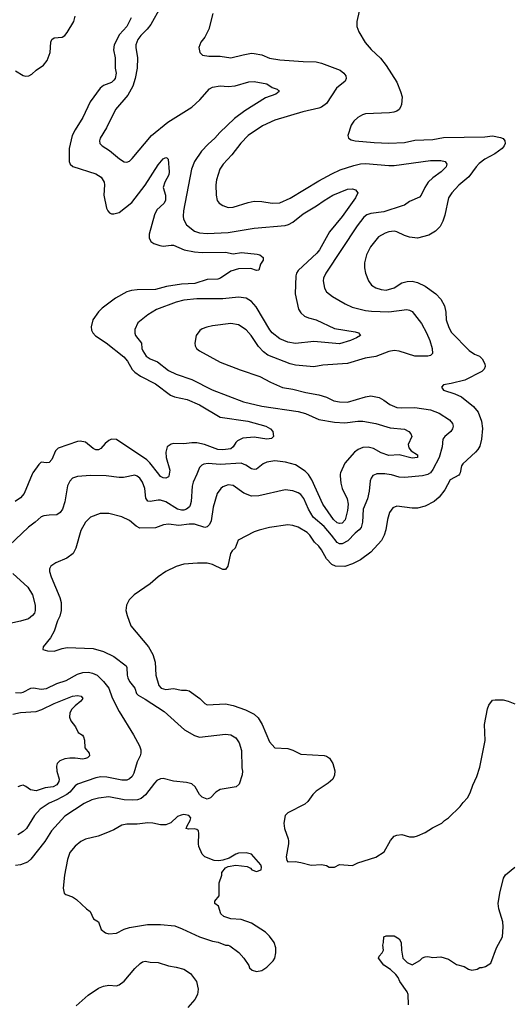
# Model space of a CAD drawing. Header units: inches. Extents: x 1678809 to 1859548, y 384609 to 522868.
# Tile 272 of 386: x 1781583 to 1785366, y 505914 to 513503. Entities that reach past the tile are written whole.
import ezdxf

# ---------------------------------------------------------------- set-up
doc = ezdxf.new("R2010")
doc.units = ezdxf.units.IN
doc.header["$MEASUREMENT"] = 0
doc.layers.add('B7580', color=7, linetype='Continuous')
doc.layers.add('B7581', color=7, linetype='Continuous')

msp = doc.modelspace()

# ---------------------------------------------------------------- linework, layer by layer
at = {"layer": 'B7580', "color": 5}
for points, elevation in [([(1782947.9, 510000), (1782921.9, 509938.1), (1782913.4, 509906.6), (1782906.5, 509790), (1782898.3, 509761.7), (1782891.4, 509748.6), (1782870.3, 509730), (1782850, 509723.4), (1782830, 509722.4), (1782799.7, 509730), (1782710, 509786.2), (1782670, 509800.8), (1782650, 509800.8), (1782590, 509788.6), (1782570, 509791.6), (1782555.7, 509815.7), (1782547.8, 509890), (1782530, 509938.4), (1782509.5, 509970), (1782490, 509984.2), (1782470, 509991.3), (1782384.2, 509975.8), (1782350, 509974), (1782250, 509986.2), (1782130, 509990.9), (1782030, 509981.5), (1781990, 509969.6), (1781970, 509947), (1781951.6, 509910), (1781932.5, 509787.5), (1781912.4, 509730), (1781895.1, 509704.9), (1781870, 509686.6), (1781810, 509684.5), (1781770, 509679.5), (1781750, 509672), (1781703, 509630), (1781650, 509592.6), (1781501.3, 509450)], 540), ([(1781679.5, 510000), (1781618.5, 509850), (1781590, 509818.8), (1781548.7, 509790)], 520), ([(1784332.7, 510000), (1784306, 509990), (1784292.2, 509970), (1784285.7, 509950), (1784277.8, 509870), (1784263.9, 509810), (1784231.1, 509730), (1784225.7, 509630), (1784216.3, 509590), (1784200.7, 509570), (1784170, 509546.3), (1784113, 509487), (1784070, 509464.3), (1784050, 509463.9), (1784030, 509473.5), (1783987.8, 509530), (1783930, 509596.1), (1783845.4, 509670), (1783809.2, 509730), (1783773.7, 509813.7), (1783750, 509843.9), (1783730, 509857.4), (1783690, 509871.6), (1783630, 509878.9), (1783426.5, 509833.5), (1783370, 509831.4), (1783312.6, 509852.6), (1783230, 509913.1), (1783190, 509917.6), (1783150, 509903.5), (1783134, 509890), (1783106, 509850), (1783075.3, 509744.7), (1783058.4, 509641.6), (1783047.7, 509612.3), (1783030, 509594), (1783010, 509589.8), (1782930, 509614.5), (1782890, 509614), (1782810, 509603.4), (1782730, 509615.3), (1782691.2, 509608.8), (1782630, 509586.8), (1782510, 509584.7), (1782480.4, 509600.4), (1782430, 509642.4), (1782370, 509671.6), (1782270, 509697), (1782203.9, 509696.1), (1782130, 509667.6), (1782090, 509629.6), (1782054.1, 509565.9), (1782015.6, 509430), (1781996.1, 509390), (1781947.3, 509352.7), (1781862.2, 509317.8), (1781823.8, 509290), (1781814, 509270), (1781813.7, 509250), (1781824.9, 509210), (1781893.2, 509050), (1781902.2, 509010), (1781902.3, 508950), (1781893.5, 508906.5), (1781875.6, 508870), (1781850, 508789), (1781820.4, 508739.6), (1781764.7, 508670), (1781762, 508650), (1781798.8, 508638.8), (1781850, 508636.3), (1781910, 508657.1), (1781950, 508663.7), (1782150, 508655.2), (1782230, 508634), (1782310, 508594.4), (1782403.1, 508523.1), (1782410.2, 508510), (1782412.2, 508450), (1782417.2, 508430), (1782430, 508402.6), (1782470, 508350.3), (1782484.7, 508310), (1782495.5, 508295.5), (1782550, 508266), (1782696.3, 508170), (1782853.7, 508030), (1782930, 507986.2), (1782970, 507973.2), (1783170, 507994.9), (1783210, 507990.3), (1783250, 507968.5), (1783275.6, 507930), (1783292.8, 507870), (1783297.1, 507737.1), (1783302, 507710), (1783297.5, 507682.5), (1783274.8, 507610), (1783251.3, 507590), (1783130, 507569.4), (1783096, 507550), (1783055.2, 507504.8), (1783030, 507495.1), (1782989.6, 507510), (1782970, 507532.3), (1782936.9, 507590), (1782910, 507612.8), (1782870, 507623.9), (1782770, 507634.3), (1782690, 507653.1), (1782668.5, 507651.5), (1782641.8, 507638.2), (1782621.7, 507618.3), (1782552.1, 507527.9), (1782518.6, 507501.4), (1782490.7, 507490), (1782450, 507486.5), (1782390, 507489.1), (1782270, 507513), (1782190, 507502.9), (1782139.3, 507490), (1782079.3, 507460.7), (1781930, 507364.7), (1781829.1, 507250), (1781776.5, 507170), (1781670, 507032), (1781644, 507010), (1781590, 506988), (1781550, 506984.7)], 560), ([(1784974.8, 510000), (1784970, 509991.6), (1784903.1, 509956.9), (1784860.6, 509879.4), (1784816.6, 509823.4), (1784778.7, 509790), (1784710, 509753.6), (1784650, 509738), (1784610, 509737.3), (1784490, 509754), (1784459.5, 509740.5), (1784435.3, 509704.7), (1784420.2, 509650), (1784406.2, 509570), (1784393.4, 509530), (1784373.6, 509490), (1784290, 509399.1), (1784210, 509341.1), (1784150, 509308), (1784090, 509289.7), (1784018, 509290), (1783990, 509304.2), (1783950, 509347.6), (1783910, 509416.9), (1783890, 509444), (1783856.9, 509476.9), (1783821, 509530), (1783798.7, 509550), (1783730, 509592.4), (1783690, 509604.7), (1783650, 509609.6), (1783510.4, 509589.6), (1783430, 509569.5), (1783390, 509554.5), (1783267.6, 509492.4), (1783244.9, 509430), (1783222, 509410), (1783208.4, 509390), (1783188.4, 509291.6), (1783170, 509266), (1783150, 509264.5), (1783070, 509303.6), (1783030, 509313.3), (1782953.4, 509313.4), (1782850, 509306), (1782790, 509287.6), (1782711, 509250), (1782651, 509210), (1782590, 509156), (1782464.7, 509070), (1782427.5, 509032.5), (1782406, 508990), (1782402.8, 508950), (1782410.8, 508910), (1782440.7, 508830), (1782576.5, 508670), (1782609, 508610), (1782626.5, 508550), (1782633.8, 508450), (1782657.3, 508370), (1782675.3, 508350), (1782710, 508341), (1782770, 508347.7), (1782830, 508334.4), (1782870, 508336.1), (1782890, 508330.9), (1782972.4, 508270), (1783010, 508231.5), (1783030, 508222.8), (1783170, 508229.2), (1783230, 508218.2), (1783324.2, 508184.2), (1783390.2, 508150.2), (1783421.7, 508121.7), (1783451.7, 508071.7), (1783510, 507938), (1783550, 507890.4), (1783650, 507885.7), (1783690, 507873.4), (1783750, 507842.6), (1783930, 507832.6), (1783950, 507827.4), (1783972.3, 507812.3), (1783997.4, 507770), (1784013.1, 507713.1), (1784010, 507679), (1783996.5, 507650), (1783962.6, 507617.4), (1783870, 507555.8), (1783843.7, 507530), (1783804, 507476), (1783783, 507457), (1783650.2, 507389.8), (1783630, 507369), (1783618.7, 507310), (1783624.9, 507270), (1783653, 507190), (1783654.6, 507174.6), (1783656.4, 507150), (1783637.3, 507050), (1783642.8, 507022.8), (1783650, 507012), (1783706.3, 507013.7), (1783750, 507007.7), (1783830, 506986), (1783910.6, 506990.6), (1783950, 506984.7), (1783970, 506971.3), (1784010, 506971.3), (1784050, 506990.8), (1784150, 506984.7), (1784190, 507004.7), (1784330, 507047.3), (1784393.2, 507090), (1784443.3, 507176.7), (1784470, 507210.7), (1784490, 507218.8), (1784530, 507222.8), (1784590, 507204.7), (1784625.4, 507205.4), (1784650, 507211.3), (1784710, 507238), (1784765.6, 507274.4), (1784838, 507310), (1784858, 507330), (1784889.1, 507350.9), (1784980.2, 507439.8), (1785002, 507470), (1785035.5, 507504.5), (1785056.5, 507543.5), (1785077.5, 507602.5), (1785109.3, 507670), (1785130, 507742), (1785172.5, 507947.5), (1785168, 508070), (1785189.6, 508190.4), (1785201.5, 508218.5), (1785230, 508258), (1785250, 508261), (1785310, 508261), (1785348.9, 508251.1), (1785402, 508230)], 580), ([(1782735.9, 510000), (1782733.9, 509986.1), (1782730, 509979.3), (1782710, 509969.5), (1782690, 509971.5), (1782670, 509982), (1782656, 510000)], 520), ([(1784055.5, 510000), (1784053.4, 509986.6), (1784059.3, 509930), (1784070.2, 509890), (1784109.3, 509810), (1784115.1, 509770), (1784110, 509719.3), (1784092.5, 509647.5), (1784070, 509621.7), (1784050, 509619.3), (1784030, 509625.7), (1784001.7, 509650), (1783921.6, 509770), (1783835.3, 509955.3), (1783810, 509997.6), (1783807.5, 510000)], 540), ([(1784733.4, 510000), (1784730, 509997.6), (1784690, 509986.8), (1784550, 509974.7), (1784510, 509977.6), (1784450, 509994.2), (1784413, 510000)], 560), ([(1781530, 509235.3), (1781644.7, 509130), (1781680.7, 509070), (1781702.4, 508990), (1781702.2, 508950), (1781696.2, 508930), (1781681.8, 508910), (1781650, 508886.3), (1781590, 508866.9), (1781508.2, 508850)], 540), ([(1781550, 508316.5), (1781590, 508315.6), (1781610, 508320.6), (1781667.8, 508350), (1781690, 508354.4), (1781750, 508344.1), (1781790, 508348.6), (1781870, 508387.8), (1781940.5, 508410), (1782030, 508458.9), (1782070, 508471.8), (1782113, 508473), (1782145.4, 508465.5), (1782180.4, 508450), (1782230, 508401.7), (1782271.2, 508350), (1782297.4, 508277.4), (1782351, 508171), (1782460.4, 507990), (1782505.8, 507905.9), (1782516.5, 507876.5), (1782518, 507850), (1782513.1, 507830), (1782490, 507783.7), (1782464.1, 507695.9), (1782449.2, 507670), (1782430, 507651.6), (1782410, 507642.7), (1782370, 507641.1), (1782255.3, 507664.7), (1782210, 507667), (1782170, 507659.1), (1782030, 507610.7), (1782010, 507597.8), (1781970.1, 507550), (1781946.7, 507530), (1781870, 507489.2), (1781810, 507463.7), (1781740.9, 507419.1), (1781698.2, 507370), (1781634.7, 507270), (1781610, 507245.3), (1781570, 507219.8)], 540), ([(1781529.9, 508150.1), (1781590, 508162.5), (1781710, 508170.2), (1781754.8, 508185.2), (1781850, 508231.5), (1781990, 508289.1), (1782030, 508294.7), (1782056, 508290), (1782070.5, 508270), (1782055.5, 508250), (1782010, 508215.4), (1781984.9, 508190), (1781970, 508161.2), (1781966.4, 508126.4), (1781977.6, 508097.6), (1782012.5, 508052.5), (1782034.8, 508010), (1782068.1, 507988.1), (1782076.4, 507976.4), (1782082.4, 507950), (1782084.6, 507890), (1782117.6, 507850), (1782122.4, 507830), (1782105.5, 507814.5), (1782090, 507807.6), (1782070, 507804.5), (1782010, 507812.1), (1781970, 507810.9), (1781930, 507804.7), (1781893, 507790), (1781872, 507770), (1781866, 507750), (1781870.2, 507710), (1781887.1, 507650), (1781883.9, 507630), (1781870, 507606.8), (1781842, 507590), (1781778.6, 507581.4), (1781710, 507558.9), (1781666.3, 507566.3), (1781630, 507593.6), (1781610, 507602.9), (1781590, 507598), (1781570, 507589.7)], 520), ([(1784581.2, 505910), (1784579.3, 505990), (1784570, 506008.7), (1784513.2, 506090), (1784500.2, 506120.2), (1784483.7, 506143.7), (1784442.7, 506182.7), (1784390, 506215.3), (1784349.2, 506269.2), (1784354.6, 506285.4), (1784378, 506310), (1784388.7, 506330), (1784384, 506370), (1784389, 506390), (1784390, 506434), (1784410, 506442), (1784470, 506442), (1784510, 506418), (1784524.7, 506390), (1784526, 506330), (1784538, 506270), (1784570, 506236), (1784610, 506218), (1784669.3, 506250.7), (1784690, 506271), (1784710, 506281), (1784730, 506282.8), (1784770, 506274), (1784830, 506278.8), (1784890, 506261), (1784950, 506221), (1785010, 506206), (1785043.5, 506183.5), (1785070, 506176), (1785110, 506184.7), (1785130, 506198), (1785150, 506198), (1785174.6, 506205.4), (1785215.3, 506230), (1785260.9, 506350), (1785305.4, 506434.6), (1785311.5, 506510), (1785308, 506550), (1785278.5, 506650), (1785273.6, 506690), (1785284.5, 506770), (1785313.5, 506886.5), (1785329.4, 506910.6), (1785400.7, 506970)], 560), ([(1782018.5, 505901.5), (1782110, 505983.1), (1782190, 506037.1), (1782230, 506054.4), (1782270, 506060.5), (1782330, 506056), (1782350, 506062.8), (1782390, 506093.4), (1782471.1, 506188.9), (1782511.4, 506228.6), (1782530, 506240.5), (1782550, 506246), (1782590, 506238), (1782650, 506235.3), (1782730, 506210.4), (1782790, 506201.3), (1782850, 506184.4), (1782900.5, 506150), (1782946, 506090), (1782959.3, 506030), (1782954.9, 505990), (1782934.4, 505950), (1782878.7, 505890)], 560)]:
    msp.add_lwpolyline(points, dxfattribs=dict(at, elevation=elevation))
at = {"layer": 'B7580', "color": 5, "elevation": 580}
msp.add_lwpolyline([(1782850, 507376.8), (1782827.1, 507372.9), (1782799.7, 507360.3), (1782748.2, 507311.8), (1782710, 507296), (1782670, 507298.5), (1782610, 507310.9), (1782571.9, 507311.9), (1782490, 507303.1), (1782410, 507302.7), (1782370, 507293.7), (1782310, 507259.7), (1782247.7, 507232.3), (1782188.9, 507211.1), (1782090, 507185.6), (1782054.8, 507170), (1782010, 507133.6), (1781970, 507085.1), (1781952.3, 507030), (1781928.9, 506910), (1781918, 506810), (1781926, 506770), (1781939.8, 506759.8), (1781990, 506741), (1782020.7, 506720.7), (1782098, 506650), (1782126, 506630), (1782153.4, 506573.4), (1782191, 506550), (1782211, 506491), (1782244.5, 506464.5), (1782270, 506458), (1782330, 506462.8), (1782388, 506492), (1782430, 506506.7), (1782568.5, 506528.5), (1782670, 506528.8), (1782778.3, 506518.3), (1782836.7, 506496.7), (1782970, 506434.9), (1783070, 506401.6), (1783112.7, 506392.7), (1783170, 506370.7), (1783190, 506370.7), (1783204.5, 506364.5), (1783272.5, 506312.5), (1783311, 506270), (1783350, 506212), (1783356, 506196), (1783376, 506176), (1783410, 506167.3), (1783450, 506174), (1783490, 506200.7), (1783538, 506250), (1783549.4, 506270), (1783558.4, 506310), (1783558.4, 506350), (1783545.6, 506390), (1783510, 506438.4), (1783479.5, 506470), (1783370, 506539.5), (1783290, 506566.6), (1783210, 506573.2), (1783158, 506590), (1783135.3, 506610), (1783115.3, 506670), (1783088.7, 506690), (1783088.7, 506710), (1783122, 506750), (1783122, 506850), (1783142, 506910), (1783142, 506930), (1783170, 506964.7), (1783190, 506976), (1783250, 506986), (1783337.3, 506977.3), (1783363.6, 506963.6), (1783374, 506950), (1783410, 506938), (1783446, 506950), (1783448, 506970), (1783442, 506990), (1783370, 507071.2), (1783330, 507082), (1783270, 507078.4), (1783250, 507071.8), (1783199.5, 507040.5), (1783150, 507023.7), (1783119.9, 507020.1), (1783083.3, 507023.3), (1783010.9, 507050.9), (1782990, 507072.3), (1782965.7, 507130), (1782962, 507150), (1782965.3, 507230), (1782961.1, 507250), (1782950, 507261.1), (1782930, 507266.4), (1782884.2, 507264.2), (1782866.6, 507270), (1782873.3, 507290), (1782897.7, 507330), (1782901.7, 507350), (1782886.6, 507370)], close=True, dxfattribs=at)
at = {"layer": 'B7581', "color": 5}
for points, elevation in [([(1782670, 513599.6), (1782594.1, 513465.9), (1782565.2, 513430), (1782517.2, 513382.8), (1782492.9, 513350), (1782479.3, 513310), (1782478.5, 513290), (1782491.8, 513210), (1782487.7, 513130), (1782474.8, 513050), (1782456.8, 512990), (1782417.4, 512922.6), (1782321.3, 512810), (1782251.4, 512670), (1782204.9, 512590), (1782198, 512570), (1782200.3, 512550), (1782218.4, 512530), (1782275.7, 512495.7), (1782354, 512430), (1782390, 512407.2), (1782410, 512405.3), (1782430, 512412.4), (1782450, 512434), (1782598.3, 512610), (1782725.9, 512714.1), (1782910.5, 512829.5), (1782973.3, 512886.7), (1783046, 512970), (1783070, 512984.6), (1783130, 512992.6), (1783190.9, 512989.1), (1783245.5, 512994.5), (1783350, 513024.4), (1783390, 513026.5), (1783490, 513008.7), (1783530, 512980.4), (1783567.7, 512967.7), (1783578.5, 512958.5), (1783582.8, 512950), (1783557.3, 512930), (1783478.5, 512901.5), (1783319.2, 512800.8), (1783239.2, 512740.8), (1783125.8, 512634.2), (1783089, 512591), (1783035.4, 512544.6), (1782985, 512490), (1782930.8, 512409.2), (1782909.2, 512350), (1782845.5, 512030), (1782843.2, 511990), (1782847.1, 511967.1), (1782870, 511922), (1782930, 511873.8), (1782970, 511861), (1783030, 511855.5), (1783190, 511863.5), (1783390, 511896.9), (1783630, 511915.8), (1783655.6, 511924.4), (1783690, 511943.8), (1783770, 512006.4), (1783872.3, 512067.7), (1783930, 512111), (1783998, 512150), (1784110, 512196.9), (1784150, 512199.3), (1784172.4, 512192.4), (1784190.8, 512170), (1784173.4, 512130), (1784070, 511985.6), (1783972.6, 511867.4), (1783896.1, 511730), (1783875.1, 511704.9), (1783731.1, 511570), (1783718.4, 511550), (1783713.5, 511530), (1783706.7, 511390), (1783733, 511273), (1783750, 511244.4), (1783778.9, 511218.9), (1783810, 511205.5), (1783870, 511190.2), (1784010, 511122.2), (1784170, 511097.4), (1784196, 511090), (1784211, 511070), (1784181, 511050), (1784134, 511030), (1784050, 511005.3), (1783850, 511023.4), (1783710, 511008.2), (1783650, 511017), (1783590, 511043.2), (1783530, 511090.9), (1783512.6, 511112.6), (1783405.8, 511290), (1783371.3, 511331.3), (1783330, 511356.4), (1783270, 511363.5), (1783149.2, 511350.8), (1782950, 511352.8), (1782850, 511340.6), (1782790, 511326.2), (1782637.3, 511270), (1782570.3, 511229.7), (1782494.2, 511165.8), (1782470, 511115.3), (1782470, 511086.8), (1782476.5, 511070), (1782522.6, 511010), (1782525.5, 510970), (1782532.3, 510950), (1782558.9, 510910), (1782588.4, 510890), (1782645.4, 510865.4), (1782730, 510800.6), (1782790, 510770.2), (1782910, 510730.2), (1783066.4, 510650), (1783310, 510557.1), (1783450, 510524.6), (1783730, 510484.3), (1783787.5, 510467.5), (1783890, 510422.7), (1784010, 510400.9), (1784090, 510396.3), (1784190, 510407.9), (1784230, 510407.8), (1784330, 510391.9), (1784438.5, 510358.5), (1784550, 510348.1), (1784582.6, 510330), (1784600.3, 510310), (1784607, 510290), (1784578.5, 510230), (1784583.5, 510203.5), (1784600.6, 510180.6), (1784650.6, 510150), (1784650.8, 510130), (1784610, 510124.4), (1784510, 510149.2), (1784430, 510145.2), (1784370, 510164.1), (1784310, 510197.7), (1784270, 510207.5), (1784230, 510206.3), (1784193.7, 510190), (1784166, 510170), (1784090, 510086.3), (1784057.1, 510010), (1784055.5, 510000)], 540), ([(1781550, 513108), (1781610, 513072.9), (1781630, 513067.4), (1781653.2, 513070), (1781677.4, 513082.6), (1781710, 513114.4), (1781766.3, 513153.7), (1781795.6, 513190), (1781818.7, 513250), (1781824.2, 513330), (1781830, 513350.8), (1781850, 513364.9), (1781910, 513367.7), (1781930, 513380.7), (1781950, 513404), (1781999.5, 513490), (1782011.5, 513530)], 520), ([(1783073.4, 513550), (1783040.7, 513430), (1783010.8, 513370), (1782981, 513330), (1782964.7, 513290), (1782971.3, 513250), (1782992, 513230), (1783042, 513222), (1783130, 513221.3), (1783210, 513208.9), (1783306.8, 513233.2), (1783370, 513244.2), (1783390, 513243.6), (1783450, 513232.3), (1783510, 513208.1), (1783590, 513192.9), (1783770, 513180.2), (1783870, 513179.2), (1783909.3, 513169.3), (1784053.4, 513113.4), (1784082.4, 513090), (1784097.1, 513070), (1784101.6, 513050), (1784092.7, 513030), (1784025.5, 512974.5), (1783950, 512858.4), (1783911, 512829), (1783890, 512820.5), (1783765.8, 512794.2), (1783550, 512729.7), (1783455.8, 512684.2), (1783344.6, 512610), (1783287.2, 512552.8), (1783217.7, 512462.3), (1783153.1, 512390), (1783126.5, 512350), (1783099.6, 512270), (1783096.1, 512230), (1783098.7, 512150), (1783107, 512110), (1783120.5, 512090), (1783150, 512070.4), (1783190, 512055.8), (1783230, 512057.4), (1783344.4, 512095.6), (1783390, 512103.6), (1783450, 512103.2), (1783530, 512090.2), (1783588.7, 512091.3), (1783670, 512126.9), (1783890, 512262.2), (1783990, 512315.5), (1784054.5, 512345.5), (1784159.4, 512380.6), (1784210, 512391.8), (1784250, 512395), (1784430, 512379.8), (1784470, 512380.2), (1784750, 512418), (1784830, 512417.2), (1784862.8, 512410), (1784877.1, 512390), (1784870.4, 512370), (1784833.1, 512330), (1784770, 512284.8), (1784734, 512250), (1784706.2, 512210), (1784678.6, 512150), (1784664.9, 512135.1), (1784590, 512102.6), (1784550, 512074.5), (1784532.6, 512067.4), (1784390, 512023.2), (1784289.5, 512010.5), (1784260.9, 511999), (1784237.9, 511982.1), (1784186.3, 511913.7), (1783944, 511550), (1783926, 511510), (1783923.1, 511490), (1783934.3, 511434.3), (1783950, 511406), (1783996.3, 511370), (1784092, 511312), (1784147.1, 511287.1), (1784250, 511260.7), (1784296, 511256), (1784429, 511251), (1784568.3, 511268.3), (1784590, 511264.4), (1784610, 511253.4), (1784680.9, 511160.9), (1784721.2, 511090), (1784745.2, 511030), (1784762.8, 510970), (1784766.4, 510930), (1784750, 510915.1), (1784731.3, 510910), (1784630.1, 510909.9), (1784510, 510949), (1784470, 510953.3), (1784430, 510946.3), (1784330, 510908.2), (1784246.8, 510893.2), (1784110, 510854), (1783919.9, 510840.1), (1783850, 510828.2), (1783710, 510839.7), (1783670, 510849.7), (1783497, 510917), (1783463.3, 510943.3), (1783424.4, 510984.4), (1783369.2, 511069.2), (1783330, 511112.2), (1783270.6, 511150.6), (1783210, 511160.8), (1783070, 511142.6), (1783026.7, 511133.3), (1782990, 511119.5), (1782972.3, 511107.7), (1782944.9, 511070), (1782933.4, 511010), (1782937.3, 510990), (1782947.7, 510970), (1782970, 510950.6), (1783130, 510862.4), (1783283.7, 510803.7), (1783433.9, 510753.9), (1783517.3, 510710), (1783610, 510668.9), (1783690, 510654.6), (1783790, 510629.2), (1783890, 510612.3), (1783950, 510594.7), (1784006.6, 510566.6), (1784050, 510557.5), (1784110, 510555.8), (1784250, 510597.1), (1784290, 510604.1), (1784354.4, 510590), (1784390, 510570.2), (1784436.1, 510536.1), (1784490, 510514.2), (1784531, 510511), (1784630, 510514.4), (1784750, 510496.9), (1784818.7, 510470), (1784898.3, 510418.3), (1784919.6, 510390), (1784924.4, 510370), (1784921.5, 510350), (1784908.8, 510330), (1784860.4, 510290), (1784846.4, 510270), (1784841.3, 510210), (1784818.1, 510130), (1784770, 510036.8), (1784750, 510011.5), (1784733.4, 510000)], 560), ([(1784200.3, 513570), (1784182.4, 513490), (1784181.6, 513450), (1784197.1, 513410), (1784247, 513327), (1784293.5, 513273.5), (1784366.5, 513206.5), (1784408.9, 513150), (1784490, 513022.8), (1784520.4, 512950), (1784532.4, 512907.6), (1784526, 512850), (1784519.3, 512830), (1784508.7, 512811.3), (1784490, 512799.6), (1784468.8, 512791.2), (1784434, 512786), (1784250, 512776.8), (1784227.3, 512770), (1784190, 512749.6), (1784159.3, 512720.7), (1784139.5, 512690), (1784113.4, 512610), (1784118.8, 512590), (1784138.4, 512578.4), (1784170.3, 512570.3), (1784316, 512556), (1784428.7, 512551.3), (1784550, 512556.5), (1784630, 512574.4), (1784770, 512580.5), (1784850, 512596.4), (1785170, 512599.6), (1785230, 512607), (1785290, 512596), (1785310, 512586.4), (1785324.9, 512570), (1785327, 512550), (1785319.5, 512530), (1785303.1, 512510), (1785247.2, 512470), (1785170, 512428.4), (1785125.9, 512394.1), (1785103.2, 512370), (1785047.4, 512292.6), (1784970, 512228.2), (1784914.3, 512170), (1784890.3, 512130), (1784862.2, 511997.8), (1784846.3, 511950), (1784824.2, 511910), (1784790, 511874.3), (1784737.8, 511842.2), (1784650, 511818.8), (1784590, 511827), (1784550, 511840.3), (1784490, 511869), (1784470, 511873.2), (1784430, 511868.1), (1784401.9, 511858.1), (1784350, 511829.7), (1784287.3, 511752.7), (1784257.3, 511690), (1784240.9, 511630), (1784241.1, 511590), (1784248.8, 511550), (1784273.4, 511490), (1784296.7, 511456.7), (1784330, 511436.9), (1784370, 511422.8), (1784410, 511417.6), (1784470, 511436.9), (1784530, 511476.1), (1784570, 511485.8), (1784610, 511488.2), (1784650, 511477.6), (1784710, 511450.2), (1784792.2, 511390), (1784831.7, 511350), (1784858, 511298), (1784870.2, 511250), (1784872.4, 511190), (1784892.1, 511130), (1784911.7, 511091.7), (1785050, 510952.9), (1785090, 510925.3), (1785129.1, 510909.1), (1785150.4, 510890), (1785170.5, 510850), (1785172.7, 510830), (1785164.9, 510810), (1785147.1, 510792.9), (1785015.1, 510724.9), (1784910, 510698.3), (1784852, 510690), (1784836.3, 510670), (1784850, 510648.4), (1784939.1, 510619.1), (1784990, 510595.6), (1785082.1, 510522.1), (1785119.1, 510479.1), (1785143.6, 510410), (1785152.9, 510352.9), (1785143.2, 510270), (1785130, 510217), (1785115.3, 510190), (1785097.4, 510170), (1784999.5, 510080.5), (1784990, 510063.7), (1784980.6, 510010), (1784974.8, 510000)], 580), ([(1782443.3, 513516.7), (1782410, 513449.8), (1782351.7, 513388.3), (1782311, 513310), (1782307.5, 513270), (1782319.7, 513210), (1782320.2, 513130), (1782326.4, 513090), (1782318.2, 513050), (1782310, 513036.3), (1782290, 513020.4), (1782230, 512995.6), (1782203.9, 512976.1), (1782126.2, 512870), (1782071.1, 512750), (1782010, 512654.3), (1781987.8, 512610), (1781965.5, 512510), (1781963.8, 512410), (1781973.1, 512390), (1781992.1, 512372), (1782170, 512315.5), (1782211.1, 512290), (1782234, 512250), (1782237.2, 512230), (1782232.2, 512150), (1782252.9, 512050), (1782262, 512030), (1782275.3, 512015.3), (1782290, 512007), (1782310, 512006), (1782350, 512018.3), (1782446.9, 512093.1), (1782550, 512226.7), (1782650, 512385.3), (1782690, 512430.3), (1782710, 512440.5), (1782718, 512438), (1782727.9, 512427.9), (1782735.6, 512330), (1782732.2, 512307.8), (1782702, 512250), (1782688.8, 512210), (1782706.4, 512150), (1782707.2, 512110), (1782693.8, 512086.2), (1782641.4, 512038.6), (1782621.4, 511998.6), (1782582.3, 511850), (1782582, 511822), (1782593.5, 511793.5), (1782618.5, 511778.5), (1782662.6, 511762.6), (1782690, 511758.5), (1782750, 511766), (1782770, 511764.2), (1782850.1, 511730.1), (1782930, 511712.9), (1782990, 511708.6), (1783170, 511711.5), (1783230, 511698), (1783292.3, 511707.7), (1783415.4, 511695.4), (1783436, 511690), (1783461, 511670), (1783460.7, 511650), (1783440.7, 511619.3), (1783427.3, 511572.7), (1783410, 511569.6), (1783364.4, 511584.4), (1783270, 511582.2), (1783210, 511565.6), (1783130.3, 511510), (1783110, 511502.8), (1783030, 511501.6), (1782934, 511470), (1782830, 511465.2), (1782714.4, 511445.6), (1782630, 511424.2), (1782490, 511420.6), (1782444.2, 511415.8), (1782410, 511406.6), (1782322.4, 511357.6), (1782219.6, 511280.4), (1782190, 511252.6), (1782147.9, 511190), (1782134.9, 511134.9), (1782136.5, 511110), (1782146.7, 511090), (1782167.4, 511067.4), (1782250, 511013.6), (1782385, 510905), (1782414, 510870), (1782450, 510807.4), (1782470, 510785.5), (1782515.5, 510755.5), (1782630, 510695.4), (1782746, 510610), (1782776.8, 510596.8), (1782874.8, 510574.8), (1782970, 510533.7), (1783130, 510438.4), (1783342.8, 510410), (1783482, 510370), (1783517.1, 510350), (1783534, 510330), (1783540.7, 510290), (1783523.8, 510276.2), (1783490, 510271.2), (1783390, 510285), (1783303.1, 510276.9), (1783262.3, 510257.7), (1783250, 510245.6), (1783230.2, 510210), (1783210, 510195.1), (1783150, 510187.4), (1783110, 510189.3), (1783008.7, 510228.7), (1782950, 510240.5), (1782910, 510241.6), (1782850, 510233), (1782770, 510236.4), (1782750, 510232.4), (1782721.1, 510210), (1782709.1, 510170.9), (1782712.4, 510130), (1782740.2, 510030), (1782735.9, 510000)], 520), ([(1782656, 510000), (1782587.8, 510087.8), (1782563.5, 510110), (1782330, 510268.7), (1782291.2, 510268.8), (1782270, 510261), (1782242.4, 510237.6), (1782210, 510198.3), (1782190, 510186.8), (1782170, 510188.1), (1782150, 510198), (1782090, 510246.6), (1782050, 510255.8), (1782030, 510252.8), (1781880.5, 510199.5), (1781859.7, 510180.3), (1781830, 510112.7), (1781810.3, 510089.7), (1781790, 510087.3), (1781750, 510092.7), (1781730, 510076), (1781683.6, 510010), (1781679.5, 510000)], 520), ([(1783807.5, 510000), (1783783.5, 510023.5), (1783710, 510072.2), (1783633.8, 510093.8), (1783550, 510103.5), (1783490, 510091.6), (1783460.4, 510079.6), (1783410, 510039.7), (1783390, 510035.1), (1783370, 510040.4), (1783327.8, 510070), (1783290, 510085.5), (1783130, 510075.7), (1783037.6, 510082.4), (1783002.7, 510077.3), (1782988, 510070), (1782969.2, 510050.8), (1782947.9, 510000)], 540), ([(1784413, 510000), (1784397.6, 510002.4), (1784338, 510002), (1784332.7, 510000)], 560)]:
    msp.add_lwpolyline(points, dxfattribs=dict(at, elevation=elevation))

doc.saveas('drawing.dxf')
